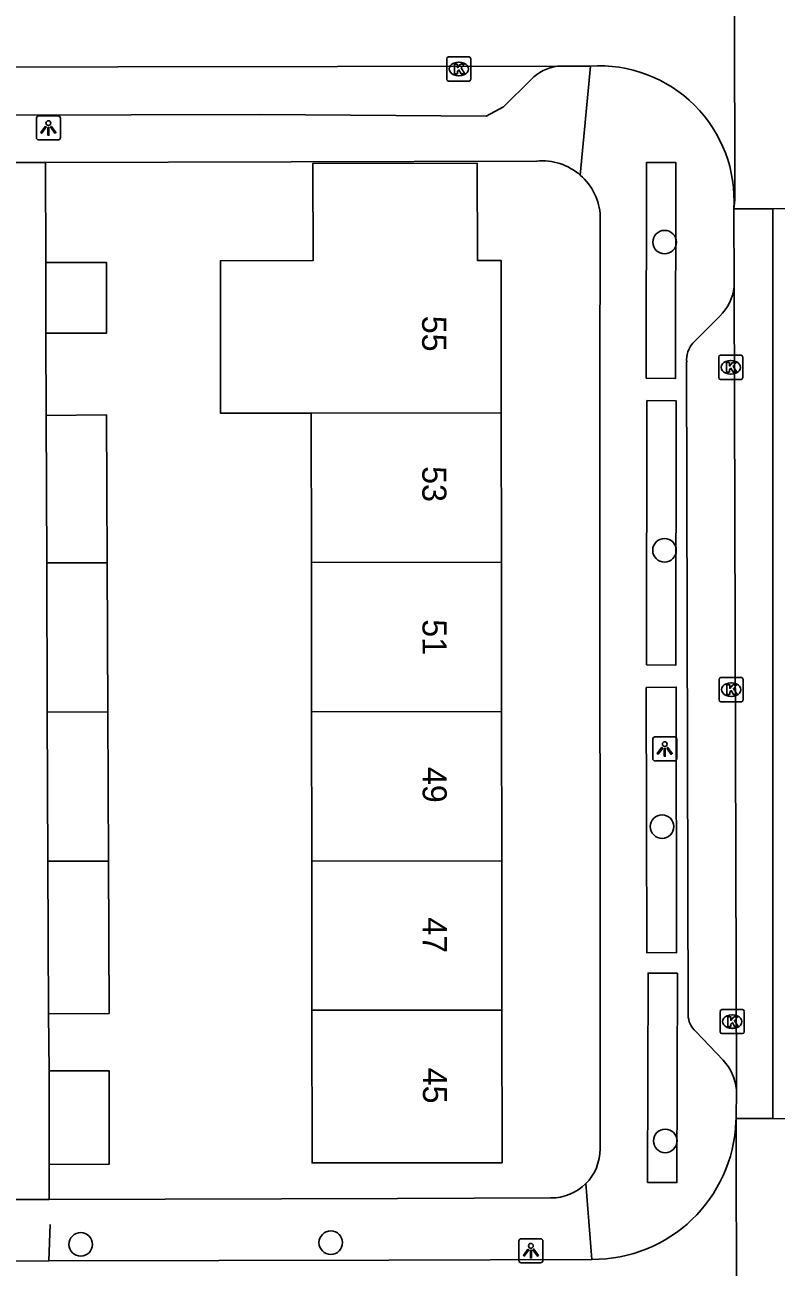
# Model space of a CAD drawing. Extents: x 160732 to 162105, y 387428 to 388479.
# Drawn here: x 161271.2 to 161302.4, y 388003.2 to 388054.8 of the extents above; entities that cross this region are included whole.
import ezdxf

# ---------------------------------------------------------------- set-up
doc = ezdxf.new("R2010")
doc.units = 0
for name, color, linetype in [('IMGEO_Boom', 7, 'Continuous'), ('IMGEO_Hek', 7, 'Continuous'), ('IMGEO_Kolk', 7, 'Continuous'), ('IMGEO_Lichtpunt', 7, 'Continuous'), ('IMGEO_Pand', 7, 'Continuous'), ('IMGEO_Pand_nummerreeks', 7, 'Continuous'), ('IMGEO_Rijbaan_lokaal_gesloten', 7, 'Continuous'), ('IMGEO_Rijbaan_lokaal_open', 7, 'Continuous'), ('IMGEO_Voetpad_open', 7, 'Continuous')]:
    doc.layers.add(name, color=color, linetype=linetype)

msp = doc.modelspace()

# ---------------------------------------------------------------- linework, layer by layer
at = {"layer": 'IMGEO_Boom'}
for centre in [(161297.78, 388045.784), (161297.776, 388032.984), (161297.675, 388021.509), (161297.806, 388008.457), (161273.535, 388004.159), (161283.918, 388004.231)]:
    msp.add_circle(centre, 0.489, dxfattribs=at)
at = {"layer": 'IMGEO_Hek'}
msp.add_lwpolyline([(161272.264, 388004.981), (161272.205, 388003.473)], dxfattribs=at)
at = {"layer": 'IMGEO_Kolk'}
for p, q in [((161288.734, 388052.548), (161288.734, 388053.4)), ((161288.809, 388053.474), (161289.661, 388053.474)), ((161289.222, 388053.254), (161289.247, 388053.254)), ((161289.735, 388053.4), (161289.735, 388052.548)), ((161289.245, 388052.694), (161289.22, 388052.694)), ((161289.661, 388052.474), (161288.809, 388052.474)), ((161300.028, 388040.157), (161300.028, 388041.009)), ((161300.103, 388041.083), (161300.955, 388041.083)), ((161300.516, 388040.863), (161300.541, 388040.863)), ((161301.029, 388041.009), (161301.029, 388040.157)), ((161300.539, 388040.303), (161300.514, 388040.303)), ((161300.955, 388040.083), (161300.103, 388040.083)), ((161300.042, 388026.772), (161300.042, 388027.624)), ((161300.117, 388027.698), (161300.969, 388027.698)), ((161300.53, 388027.478), (161300.555, 388027.478)), ((161301.043, 388027.624), (161301.043, 388026.772)), ((161300.969, 388026.698), (161300.117, 388026.698)), ((161300.553, 388026.918), (161300.528, 388026.918)), ((161300.085, 388012.986), (161300.085, 388013.838)), ((161300.16, 388013.912), (161301.012, 388013.912)), ((161301.086, 388013.838), (161301.086, 388012.986)), ((161300.573, 388013.692), (161300.598, 388013.692)), ((161301.012, 388012.912), (161300.16, 388012.912)), ((161300.596, 388013.132), (161300.571, 388013.132))]:
    msp.add_line(p, q, dxfattribs=at)
for points in [[(161288.734, 388052.548), (161288.734, 388053.4)], [(161288.809, 388053.474), (161289.661, 388053.474)], [(161289.055, 388053.174), (161289.178, 388053.174), (161289.178, 388053.023), (161289.308, 388053.174), (161289.472, 388053.174), (161289.326, 388053.023), (161289.479, 388052.774), (161289.327, 388052.774), (161289.242, 388052.938), (161289.178, 388052.871), (161289.178, 388052.774), (161289.055, 388052.774), (161289.055, 388053.174)], [(161289.735, 388053.4), (161289.735, 388052.548)], [(161289.661, 388052.474), (161288.809, 388052.474)], [(161300.028, 388040.157), (161300.028, 388041.009)], [(161300.103, 388041.083), (161300.955, 388041.083)], [(161300.349, 388040.783), (161300.472, 388040.783), (161300.472, 388040.632), (161300.602, 388040.783), (161300.766, 388040.783), (161300.62, 388040.632), (161300.773, 388040.383), (161300.621, 388040.383), (161300.536, 388040.547), (161300.472, 388040.48), (161300.472, 388040.383), (161300.349, 388040.383), (161300.349, 388040.783)], [(161301.029, 388041.009), (161301.029, 388040.157)], [(161300.955, 388040.083), (161300.103, 388040.083)], [(161300.042, 388026.772), (161300.042, 388027.624)], [(161300.117, 388027.698), (161300.969, 388027.698)], [(161300.363, 388027.398), (161300.486, 388027.398), (161300.486, 388027.247), (161300.616, 388027.398), (161300.78, 388027.398), (161300.634, 388027.247), (161300.787, 388026.998), (161300.635, 388026.998), (161300.55, 388027.162), (161300.486, 388027.095), (161300.486, 388026.998), (161300.363, 388026.998), (161300.363, 388027.398)], [(161301.043, 388027.624), (161301.043, 388026.772)], [(161300.969, 388026.698), (161300.117, 388026.698)], [(161300.085, 388012.986), (161300.085, 388013.838)], [(161300.16, 388013.912), (161301.012, 388013.912)], [(161301.086, 388013.838), (161301.086, 388012.986)], [(161300.406, 388013.612), (161300.529, 388013.612), (161300.529, 388013.461), (161300.659, 388013.612), (161300.823, 388013.612), (161300.677, 388013.461), (161300.83, 388013.212), (161300.678, 388013.212), (161300.593, 388013.376), (161300.529, 388013.309), (161300.529, 388013.212), (161300.406, 388013.212), (161300.406, 388013.612)], [(161301.012, 388012.912), (161300.16, 388012.912)]]:
    msp.add_lwpolyline(points, dxfattribs=at)
for centre, start, end in [((161288.811, 388053.398), 91.552, 178.448), ((161288.811, 388053.398), 91.552, 178.448), ((161289.659, 388053.398), 1.552, 88.448), ((161289.659, 388053.398), 1.552, 88.448), ((161288.811, 388052.55), 181.552, 268.448), ((161288.811, 388052.55), 181.552, 268.448), ((161289.659, 388052.55), 271.552, 358.448), ((161289.659, 388052.55), 271.552, 358.448), ((161300.105, 388041.007), 91.552, 178.448), ((161300.105, 388041.007), 91.552, 178.448), ((161300.953, 388041.007), 1.552, 88.448), ((161300.953, 388041.007), 1.552, 88.448), ((161300.105, 388040.159), 181.552, 268.448), ((161300.105, 388040.159), 181.552, 268.448), ((161300.953, 388040.159), 271.552, 358.448), ((161300.953, 388040.159), 271.552, 358.448), ((161300.119, 388027.622), 91.552, 178.448), ((161300.119, 388027.622), 91.552, 178.448), ((161300.967, 388027.622), 1.552, 88.448), ((161300.967, 388027.622), 1.552, 88.448), ((161300.119, 388026.774), 181.552, 268.448), ((161300.119, 388026.774), 181.552, 268.448), ((161300.967, 388026.774), 271.552, 358.448), ((161300.967, 388026.774), 271.552, 358.448), ((161300.162, 388013.836), 91.552, 178.448), ((161300.162, 388013.836), 91.552, 178.448), ((161301.01, 388013.836), 1.552, 88.448), ((161301.01, 388013.836), 1.552, 88.448), ((161300.162, 388012.988), 181.552, 268.448), ((161300.162, 388012.988), 181.552, 268.448), ((161301.01, 388012.988), 271.552, 358.448), ((161301.01, 388012.988), 271.552, 358.448)]:
    msp.add_arc(centre, 0.0765, start, end, dxfattribs=at)
for centre, major_axis, ratio, start_param, end_param in [((161289.221, 388052.974), (-0.387, 0.002), 0.722429, 4.712389, 7.853982), ((161289.246, 388052.974), (-0.39, 0.002), 0.717154, 1.570796, 4.712389), ((161300.515, 388040.583), (-0.387, 0.002), 0.722429, 4.712389, 7.853982), ((161300.54, 388040.583), (-0.39, 0.002), 0.717154, 1.570796, 4.712389), ((161300.529, 388027.198), (-0.387, 0.002), 0.722429, 4.712389, 7.853982), ((161300.554, 388027.198), (-0.39, 0.002), 0.717154, 1.570796, 4.712389), ((161300.572, 388013.412), (-0.387, 0.002), 0.722429, 4.712389, 7.853982), ((161300.597, 388013.412), (-0.39, 0.002), 0.717154, 1.570796, 4.712389)]:
    msp.add_ellipse(centre, major_axis=major_axis, ratio=ratio, start_param=start_param, end_param=end_param, dxfattribs=at)
at = {"layer": 'IMGEO_Lichtpunt'}
for p, q in [((161271.694, 388050.929), (161271.694, 388050.122)), ((161271.694, 388050.929), (161271.694, 388050.122)), ((161272.596, 388051.024), (161271.788, 388051.024)), ((161272.596, 388051.024), (161271.788, 388051.024)), ((161272.69, 388050.122), (161272.69, 388050.929)), ((161272.69, 388050.122), (161272.69, 388050.929)), ((161271.788, 388050.028), (161272.596, 388050.028)), ((161271.788, 388050.028), (161272.596, 388050.028)), ((161297.287, 388025.138), (161297.287, 388024.331)), ((161297.287, 388025.138), (161297.287, 388024.331)), ((161298.189, 388025.233), (161297.381, 388025.233)), ((161298.189, 388025.233), (161297.381, 388025.233)), ((161298.283, 388024.331), (161298.283, 388025.138)), ((161298.283, 388024.331), (161298.283, 388025.138)), ((161297.381, 388024.237), (161298.189, 388024.237)), ((161297.381, 388024.237), (161298.189, 388024.237)), ((161291.729, 388004.3), (161291.729, 388003.493)), ((161291.729, 388004.3), (161291.729, 388003.493)), ((161292.631, 388004.395), (161291.823, 388004.395)), ((161292.631, 388004.395), (161291.823, 388004.395)), ((161292.725, 388003.493), (161292.725, 388004.3)), ((161292.725, 388003.493), (161292.725, 388004.3)), ((161291.823, 388003.399), (161292.631, 388003.399)), ((161291.823, 388003.399), (161292.631, 388003.399))]:
    msp.add_line(p, q, dxfattribs=at)
for points in [[(161272.068, 388050.593), (161272.107, 388050.565), (161271.919, 388050.303), (161271.881, 388050.33), (161272.068, 388050.593)], [(161272.17, 388050.545), (161272.217, 388050.545), (161272.217, 388050.223), (161272.17, 388050.223), (161272.17, 388050.545)], [(161272.28, 388050.565), (161272.318, 388050.592), (161272.505, 388050.33), (161272.466, 388050.302), (161272.28, 388050.565)], [(161297.661, 388024.802), (161297.7, 388024.774), (161297.512, 388024.512), (161297.474, 388024.539), (161297.661, 388024.802)], [(161297.763, 388024.754), (161297.81, 388024.754), (161297.81, 388024.432), (161297.763, 388024.432), (161297.763, 388024.754)], [(161297.873, 388024.774), (161297.911, 388024.801), (161298.098, 388024.539), (161298.059, 388024.511), (161297.873, 388024.774)], [(161292.103, 388003.964), (161292.142, 388003.936), (161291.954, 388003.674), (161291.916, 388003.701), (161292.103, 388003.964)], [(161292.205, 388003.916), (161292.252, 388003.916), (161292.252, 388003.594), (161292.205, 388003.594), (161292.205, 388003.916)], [(161292.315, 388003.936), (161292.353, 388003.963), (161292.54, 388003.701), (161292.501, 388003.673), (161292.315, 388003.936)]]:
    msp.add_lwpolyline(points, dxfattribs=at)
for centre in [(161272.193, 388050.727), (161297.786, 388024.936), (161292.228, 388004.098)]:
    msp.add_circle(centre, 0.0994, dxfattribs=at)
for centre, start, end in [((161271.788, 388050.929), 90, 180), ((161271.788, 388050.929), 90, 180), ((161272.596, 388050.929), 0, 90), ((161272.596, 388050.929), 0, 90), ((161271.788, 388050.122), 180, 270), ((161271.788, 388050.122), 180, 270), ((161272.596, 388050.122), 270, 0), ((161272.596, 388050.122), 270, 360), ((161297.381, 388025.138), 90, 180), ((161297.381, 388025.138), 90, 180), ((161298.189, 388025.138), 0, 90), ((161298.189, 388025.138), 0, 90), ((161297.381, 388024.331), 180, 270), ((161297.381, 388024.331), 180, 270), ((161298.189, 388024.331), 270, 0), ((161298.189, 388024.331), 270, 360), ((161291.823, 388004.3), 90, 180), ((161291.823, 388004.3), 90, 180), ((161292.631, 388004.3), 0, 90), ((161292.631, 388004.3), 0, 90), ((161291.823, 388003.493), 180, 270), ((161291.823, 388003.493), 180, 270), ((161292.631, 388003.493), 270, 0), ((161292.631, 388003.493), 270, 360)]:
    msp.add_arc(centre, 0.0946, start, end, dxfattribs=at)
at = {"layer": 'IMGEO_Pand'}
for points in [[(161283.11, 388038.679), (161279.346, 388038.675), (161279.339, 388045.011), (161283.181, 388045.015), (161283.177, 388049.055), (161289.999, 388049.062), (161290.006, 388045.023), (161290.989, 388045.024), (161290.996, 388038.687)], [(161272.087, 388044.937), (161274.604, 388044.939), (161274.608, 388042.007), (161272.091, 388042.004)], [(161272.091, 388042.004), (161272.087, 388044.937)], [(161272.103, 388038.586), (161274.604, 388038.614), (161274.63, 388032.47)], [(161272.126, 388032.468), (161272.103, 388038.586)], [(161283.11, 388038.679), (161290.996, 388038.687)], [(161283.117, 388032.479), (161283.11, 388038.679)], [(161290.996, 388038.687), (161291.003, 388032.487)], [(161272.126, 388032.468), (161274.63, 388032.47)], [(161272.148, 388026.269), (161272.126, 388032.468)], [(161274.63, 388032.47), (161274.657, 388026.271)], [(161291.003, 388032.487), (161283.117, 388032.479)], [(161283.124, 388026.28), (161283.117, 388032.479)], [(161291.003, 388032.487), (161291.01, 388026.288)], [(161274.657, 388026.271), (161272.148, 388026.269)], [(161272.171, 388020.069), (161272.148, 388026.269)], [(161274.657, 388026.271), (161274.683, 388020.071)], [(161291.01, 388026.288), (161283.124, 388026.28)], [(161283.131, 388020.08), (161283.124, 388026.28)], [(161291.01, 388026.288), (161291.016, 388020.088)], [(161272.171, 388020.069), (161274.683, 388020.071)], [(161272.194, 388013.739), (161272.171, 388020.069)], [(161274.683, 388020.071), (161274.711, 388013.748), (161272.194, 388013.739)], [(161283.131, 388020.08), (161291.016, 388020.088)], [(161283.138, 388013.88), (161283.131, 388020.08)], [(161291.016, 388020.088), (161291.023, 388013.888)], [(161283.138, 388013.88), (161291.023, 388013.888)], [(161291.023, 388013.888), (161291.03, 388007.552), (161283.145, 388007.543), (161283.138, 388013.88)], [(161272.219, 388011.365), (161274.712, 388011.368), (161274.716, 388007.484), (161272.223, 388007.481)], [(161272.219, 388011.365), (161272.223, 388007.481)]]:
    msp.add_lwpolyline(points, dxfattribs=at)
at = {"layer": 'IMGEO_Rijbaan_lokaal_gesloten'}
for points in [[(161300.664, 388043.923), (161300.655, 388047.16)], [(161300.655, 388047.16), (161302.28, 388047.16)], [(161302.28, 388047.16), (161305.715, 388047.213)], [(161302.28, 388009.387), (161302.28, 388047.16)], [(161300.76, 388010.583), (161300.664, 388043.923)], [(161300.745, 388009.392), (161300.76, 388010.583)], [(161302.28, 388009.387), (161300.745, 388009.392)], [(161305.785, 388009.375), (161302.28, 388009.387)]]:
    msp.add_lwpolyline(points, dxfattribs=at)
at = {"layer": 'IMGEO_Rijbaan_lokaal_open'}
for points in [[(161300.631, 388063.997), (161300.669, 388063.691), (161300.696, 388047.536), (161300.655, 388047.16)], [(161265.928, 388053.054), (161293.331, 388053.085)], [(161293.331, 388053.085), (161293.733, 388053.086), (161294.7, 388053.094)], [(161300.744, 388009.276), (161300.745, 388009.392)], [(161300.745, 388009.392), (161300.751, 388009.313), (161300.785, 387992.369)], [(161248.16, 388003.396), (161272.205, 388003.473), (161286.33, 388003.51), (161294.763, 388003.535)]]:
    msp.add_lwpolyline(points, dxfattribs=at)
for centre, radius, start, end in [((161295.068, 388047.509), 5.598, 356.4299, 93.7725), ((161294.795, 388009.488), 5.953, 269.6925, 357.9616)]:
    msp.add_arc(centre, radius, start, end, dxfattribs=at)
at = {"layer": 'IMGEO_Voetpad_open'}
for points in [[(161294.7, 388053.094), (161294.28, 388048.564)], [(161292.241, 388052.535), (161291.09, 388051.406), (161290.368, 388051.014), (161280.986, 388051.09), (161222.055, 388050.928)], [(161270.677, 388049.09), (161272.075, 388049.094)], [(161292.47, 388049.151), (161272.075, 388049.094)], [(161272.075, 388049.094), (161272.087, 388044.937)], [(161297.017, 388040.128), (161297.032, 388049.091), (161298.248, 388049.089), (161298.233, 388040.126), (161297.017, 388040.128)], [(161295.101, 388008.125), (161295.088, 388040.975), (161295.105, 388045.376), (161295.11, 388046.852)], [(161298.952, 388041.585), (161300.07, 388042.704)], [(161272.091, 388042.004), (161272.103, 388038.586)], [(161298.755, 388013.695), (161298.696, 388040.809)], [(161297.037, 388039.211), (161298.257, 388039.198), (161298.251, 388028.218), (161297.03, 388028.231), (161297.037, 388039.211)], [(161297.018, 388027.284), (161298.263, 388027.301), (161298.28, 388016.279), (161297.045, 388016.262), (161297.018, 388027.284)], [(161298.31, 388015.421), (161298.289, 388006.727), (161297.071, 388006.73), (161297.092, 388015.424), (161298.31, 388015.421)], [(161272.194, 388013.739), (161272.219, 388011.365)], [(161300.218, 388011.807), (161299.07, 388013.006)], [(161272.223, 388007.481), (161272.227, 388006.024)], [(161294.505, 388006.682), (161294.763, 388003.535)], [(161272.227, 388006.024), (161286.684, 388006.059), (161293.061, 388006.088)], [(161272.227, 388006.024), (161270.737, 388006.02)]]:
    msp.add_lwpolyline(points, dxfattribs=at)
for centre, radius, start, end in [((161293.534, 388051.328), 1.769, 96.5866, 136.9633), ((161292.685, 388046.731), 2.43, 48.9801, 95.0832), ((161292.69, 388046.736), 2.423, 2.7482, 48.9813), ((161298.581, 388044.184), 2.1, 315.1823, 352.8591), ((161299.765, 388040.887), 1.071, 139.327, 184.1579), ((161299.708, 388013.714), 0.953, 181.1417, 227.9966), ((161298.648, 388010.38), 2.122, 5.4957, 42.2729), ((161293.068, 388008.12), 2.033, 314.9826, 0.1333), ((161293.068, 388008.124), 2.036, 269.814, 314.9063)]:
    msp.add_arc(centre, radius, start, end, dxfattribs=at)

# ---------------------------------------------------------------- texts
at = {"layer": 'IMGEO_Pand_nummerreeks'}
for s, rotation, p in [('55', 270.0628, (161287.711, 388042.725)), ('53', 270.0627, (161287.718, 388036.479)), ('51', 270.0627, (161287.726, 388030.12)), ('49', 270.0627, (161287.732, 388023.988)), ('47', 270.0627, (161287.739, 388017.743)), ('45', 270.0627, (161287.746, 388011.497))]:
    msp.add_text(s, height=1, rotation=rotation, dxfattribs=at).set_placement(p)

doc.saveas('drawing.dxf')
